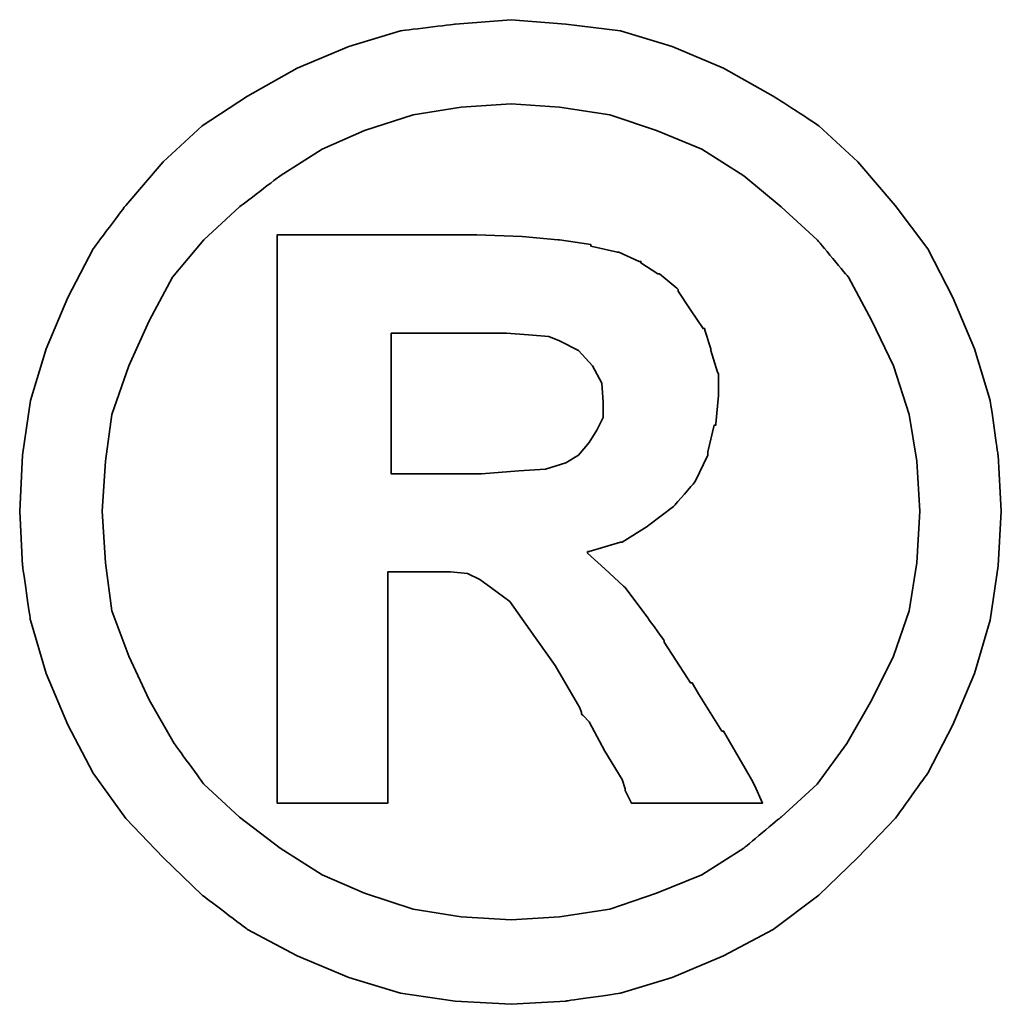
# Model space of a CAD drawing. Header units: millimetres. Extents: x -257 to 3135, y -1556 to 860.
# Tile 311 of 633: x 86.2 to 87.68, y -240.03 to -238.54. Entities that reach past the tile are written whole.
import ezdxf

# ---------------------------------------------------------------- set-up
doc = ezdxf.new("R2010")
doc.units = ezdxf.units.MM
doc.layers.add('DIM', color=4, linetype='CONTINUOUS')
doc.layers.add('layer 1', color=7, linetype='CONTINUOUS')

# ---------------------------------------------------------------- blocks, each defined once
blk = doc.blocks.new('TBI MOTION logo(完整正式版)')
at = {"layer": 'layer 1', "color": 22, "lineweight": 35}
for points, knots in [([(81.20634, 4.98624), (81.20634, 4.98624), (81.18649, 5.32862), (81.18649, 5.32862), (81.18649, 5.32862), (81.18649, 5.32862), (81.13886, 5.66206), (81.13886, 5.66206), (81.13886, 5.66206), (81.13886, 5.66206), (81.04359, 5.97764), (81.04359, 5.97764), (81.04359, 5.97764), (81.04359, 5.97764), (80.91061, 6.29124), (80.91061, 6.29124), (80.91061, 6.29124), (80.91061, 6.29124), (80.75778, 6.58697), (80.75778, 6.58697), (80.75778, 6.58697), (80.75778, 6.58697), (80.5593, 6.85294), (80.5593, 6.85294), (80.5593, 6.85294), (80.5593, 6.85294), (80.33105, 7.1189), (80.33105, 7.1189), (80.33105, 7.1189), (80.33105, 7.1189), (80.09287, 7.33921), (80.09287, 7.33921), (80.09287, 7.33921), (80.09287, 7.33921), (79.815, 7.51982), (79.815, 7.51982), (79.815, 7.51982), (79.815, 7.51982), (79.51133, 7.69051), (79.51133, 7.69051), (79.51133, 7.69051), (79.51133, 7.69051), (79.19773, 7.8235), (79.19773, 7.8235), (79.19773, 7.8235), (79.19773, 7.8235), (78.88215, 7.91877), (78.88215, 7.91877), (78.88215, 7.91877), (78.88215, 7.91877), (78.54871, 7.95846), (78.54871, 7.95846), (78.54871, 7.95846), (78.54871, 7.95846), (78.21526, 7.98625), (78.21526, 7.98625), (78.21526, 7.98625), (78.21526, 7.98625), (77.87388, 7.95846), (77.87388, 7.95846), (77.87388, 7.95846), (77.87388, 7.95846), (77.54044, 7.91877), (77.54044, 7.91877), (77.54044, 7.91877), (77.54044, 7.91877), (77.22485, 7.8235), (77.22485, 7.8235), (77.22485, 7.8235), (77.22485, 7.8235), (76.91027, 7.69051), (76.91027, 7.69051), (76.91027, 7.69051), (76.91027, 7.69051), (76.6056, 7.51982), (76.6056, 7.51982), (76.6056, 7.51982), (76.6056, 7.51982), (76.32972, 7.33921), (76.32972, 7.33921), (76.32972, 7.33921), (76.32972, 7.33921), (76.09154, 7.1189), (76.09154, 7.1189), (76.09154, 7.1189), (76.09154, 7.1189), (75.86329, 6.85294), (75.86329, 6.85294), (75.86329, 6.85294), (75.86329, 6.85294), (75.66382, 6.58697), (75.66382, 6.58697), (75.66382, 6.58697), (75.66382, 6.58697), (75.51099, 6.29124), (75.51099, 6.29124), (75.51099, 6.29124), (75.51099, 6.29124), (75.37702, 5.97764), (75.37702, 5.97764), (75.37702, 5.97764), (75.37702, 5.97764), (75.28175, 5.66206), (75.28175, 5.66206), (75.28175, 5.66206), (75.28175, 5.66206), (75.23411, 5.32862), (75.23411, 5.32862), (75.23411, 5.32862), (75.23411, 5.32862), (75.21625, 4.98624), (75.21625, 4.98624), (75.21625, 4.98624), (75.21625, 4.98624), (75.23411, 4.6528), (75.23411, 4.6528), (75.23411, 4.6528), (75.23411, 4.6528), (75.28175, 4.32035), (75.28175, 4.32035), (75.28175, 4.32035), (75.28175, 4.32035), (75.37702, 3.99583), (75.37702, 3.99583), (75.37702, 3.99583), (75.37702, 3.99583), (75.51099, 3.68224), (75.51099, 3.68224), (75.51099, 3.68224), (75.51099, 3.68224), (75.66382, 3.38749), (75.66382, 3.38749), (75.66382, 3.38749), (75.66382, 3.38749), (75.86329, 3.10963), (75.86329, 3.10963), (75.86329, 3.10963), (75.86329, 3.10963), (76.09154, 2.87145), (76.09154, 2.87145), (76.09154, 2.87145), (76.09154, 2.87145), (76.32972, 2.6432), (76.32972, 2.6432), (76.32972, 2.6432), (76.32972, 2.6432), (76.6056, 2.43381), (76.6056, 2.43381), (76.6056, 2.43381), (76.6056, 2.43381), (76.91027, 2.27205), (76.91027, 2.27205), (76.91027, 2.27205), (76.91027, 2.27205), (77.22485, 2.13906), (77.22485, 2.13906), (77.22485, 2.13906), (77.22485, 2.13906), (77.54044, 2.0438), (77.54044, 2.0438), (77.54044, 2.0438), (77.54044, 2.0438), (77.87388, 1.99616), (77.87388, 1.99616), (77.87388, 1.99616), (77.87388, 1.99616), (78.21526, 1.97631), (78.21526, 1.97631), (78.21526, 1.97631), (78.21526, 1.97631), (78.54871, 1.99616), (78.54871, 1.99616), (78.54871, 1.99616), (78.54871, 1.99616), (78.88215, 2.0438), (78.88215, 2.0438), (78.88215, 2.0438), (78.88215, 2.0438), (79.19773, 2.13906), (79.19773, 2.13906), (79.19773, 2.13906), (79.19773, 2.13906), (79.51133, 2.27205), (79.51133, 2.27205), (79.51133, 2.27205), (79.51133, 2.27205), (79.815, 2.43381), (79.815, 2.43381), (79.815, 2.43381), (79.815, 2.43381), (80.09287, 2.6432), (80.09287, 2.6432), (80.09287, 2.6432), (80.09287, 2.6432), (80.33105, 2.87145), (80.33105, 2.87145), (80.33105, 2.87145), (80.33105, 2.87145), (80.5593, 3.10963), (80.5593, 3.10963), (80.5593, 3.10963), (80.5593, 3.10963), (80.75778, 3.38749), (80.75778, 3.38749), (80.75778, 3.38749), (80.75778, 3.38749), (80.91061, 3.68224), (80.91061, 3.68224), (80.91061, 3.68224), (80.91061, 3.68224), (81.04359, 3.99583), (81.04359, 3.99583), (81.04359, 3.99583), (81.04359, 3.99583), (81.13886, 4.32035), (81.13886, 4.32035), (81.13886, 4.32035), (81.13886, 4.32035), (81.18649, 4.6528), (81.18649, 4.6528), (81.18649, 4.6528), (81.18649, 4.6528), (81.20634, 4.98624), (81.20634, 4.98624)], [0, 0, 0, 0, 0.0178571, 0.0178571, 0.0178571, 0.0178572, 0.0357143, 0.0357143, 0.0357143, 0.0357143, 0.0535714, 0.0535714, 0.0535714, 0.0535714, 0.0714286, 0.0714286, 0.0714286, 0.0714286, 0.0892857, 0.0892857, 0.0892857, 0.0892857, 0.1071429, 0.1071429, 0.1071429, 0.1071429, 0.125, 0.125, 0.125, 0.125, 0.1428571, 0.1428571, 0.1428571, 0.1428572, 0.1607143, 0.1607143, 0.1607143, 0.1607143, 0.1785714, 0.1785714, 0.1785714, 0.1785714, 0.1964286, 0.1964286, 0.1964286, 0.1964286, 0.2142857, 0.2142857, 0.2142857, 0.2142857, 0.2321429, 0.2321429, 0.2321429, 0.2321429, 0.25, 0.25, 0.25, 0.25, 0.2678571, 0.2678571, 0.2678571, 0.2678572, 0.2857143, 0.2857143, 0.2857143, 0.2857143, 0.3035714, 0.3035714, 0.3035714, 0.3035714, 0.3214286, 0.3214286, 0.3214286, 0.3214286, 0.3392857, 0.3392857, 0.3392857, 0.3392857, 0.3571429, 0.3571429, 0.3571429, 0.3571429, 0.375, 0.375, 0.375, 0.375, 0.3928571, 0.3928571, 0.3928571, 0.3928572, 0.4107143, 0.4107143, 0.4107143, 0.4107143, 0.4285714, 0.4285714, 0.4285714, 0.4285714, 0.4464286, 0.4464286, 0.4464286, 0.4464286, 0.4642857, 0.4642857, 0.4642857, 0.4642857, 0.4821429, 0.4821429, 0.4821429, 0.4821429, 0.5, 0.5, 0.5, 0.5, 0.5178571, 0.5178571, 0.5178571, 0.5178572, 0.5357143, 0.5357143, 0.5357143, 0.5357143, 0.5535714, 0.5535714, 0.5535714, 0.5535714, 0.5714286, 0.5714286, 0.5714286, 0.5714286, 0.5892857, 0.5892857, 0.5892857, 0.5892857, 0.6071429, 0.6071429, 0.6071429, 0.6071429, 0.625, 0.625, 0.625, 0.625, 0.6428571, 0.6428571, 0.6428571, 0.6428572, 0.6607143, 0.6607143, 0.6607143, 0.6607143, 0.6785714, 0.6785714, 0.6785714, 0.6785714, 0.6964286, 0.6964286, 0.6964286, 0.6964286, 0.7142857, 0.7142857, 0.7142857, 0.7142857, 0.7321429, 0.7321429, 0.7321429, 0.7321429, 0.75, 0.75, 0.75, 0.75, 0.7678571, 0.7678571, 0.7678571, 0.7678572, 0.7857143, 0.7857143, 0.7857143, 0.7857143, 0.8035714, 0.8035714, 0.8035714, 0.8035714, 0.8214286, 0.8214286, 0.8214286, 0.8214286, 0.8392857, 0.8392857, 0.8392857, 0.8392857, 0.8571429, 0.8571429, 0.8571429, 0.8571429, 0.875, 0.875, 0.875, 0.875, 0.8928571, 0.8928571, 0.8928571, 0.8928572, 0.9107143, 0.9107143, 0.9107143, 0.9107143, 0.9285714, 0.9285714, 0.9285714, 0.9285714, 0.9464286, 0.9464286, 0.9464286, 0.9464286, 0.9642857, 0.9642857, 0.9642857, 0.9642857, 0.9821429, 0.9821429, 0.9821429, 0.9821429, 1, 1, 1, 1]), ([(80.71014, 4.98624), (80.71014, 4.98624), (80.69129, 5.29091), (80.69129, 5.29091), (80.69129, 5.29091), (80.69129, 5.29091), (80.64464, 5.57672), (80.64464, 5.57672), (80.64464, 5.57672), (80.64464, 5.57672), (80.54937, 5.87245), (80.54937, 5.87245), (80.54937, 5.87245), (80.54937, 5.87245), (80.41639, 6.14833), (80.41639, 6.14833), (80.41639, 6.14833), (80.41639, 6.14833), (80.27349, 6.41429), (80.27349, 6.41429), (80.27349, 6.41429), (80.27349, 6.41429), (80.08295, 6.64255), (80.08295, 6.64255), (80.08295, 6.64255), (80.08295, 6.64255), (79.86264, 6.84301), (79.86264, 6.84301), (79.86264, 6.84301), (79.86264, 6.84301), (79.63439, 7.03355), (79.63439, 7.03355), (79.63439, 7.03355), (79.63439, 7.03355), (79.37835, 7.1963), (79.37835, 7.1963), (79.37835, 7.1963), (79.37835, 7.1963), (79.10246, 7.30944), (79.10246, 7.30944), (79.10246, 7.30944), (79.10246, 7.30944), (78.81665, 7.40471), (78.81665, 7.40471), (78.81665, 7.40471), (78.81665, 7.40471), (78.511, 7.45234), (78.511, 7.45234), (78.511, 7.45234), (78.511, 7.45234), (78.21526, 7.47219), (78.21526, 7.47219), (78.21526, 7.47219), (78.21526, 7.47219), (77.9106, 7.45234), (77.9106, 7.45234), (77.9106, 7.45234), (77.9106, 7.45234), (77.61685, 7.40471), (77.61685, 7.40471), (77.61685, 7.40471), (77.61685, 7.40471), (77.32012, 7.30944), (77.32012, 7.30944), (77.32012, 7.30944), (77.32012, 7.30944), (77.06309, 7.1963), (77.06309, 7.1963), (77.06309, 7.1963), (77.06309, 7.1963), (76.80606, 7.03355), (76.80606, 7.03355), (76.80606, 7.03355), (76.80606, 7.03355), (76.55797, 6.84301), (76.55797, 6.84301), (76.55797, 6.84301), (76.55797, 6.84301), (76.34063, 6.64255), (76.34063, 6.64255), (76.34063, 6.64255), (76.34063, 6.64255), (76.1491, 6.41429), (76.1491, 6.41429), (76.1491, 6.41429), (76.1491, 6.41429), (76.0062, 6.14833), (76.0062, 6.14833), (76.0062, 6.14833), (76.0062, 6.14833), (75.88314, 5.87245), (75.88314, 5.87245), (75.88314, 5.87245), (75.88314, 5.87245), (75.77794, 5.57672), (75.77794, 5.57672), (75.77794, 5.57672), (75.77794, 5.57672), (75.73924, 5.29091), (75.73924, 5.29091), (75.73924, 5.29091), (75.73924, 5.29091), (75.72039, 4.98624), (75.72039, 4.98624), (75.72039, 4.98624), (75.72039, 4.98624), (75.73924, 4.67165), (75.73924, 4.67165), (75.73924, 4.67165), (75.73924, 4.67165), (75.77794, 4.37791), (75.77794, 4.37791), (75.77794, 4.37791), (75.77794, 4.37791), (75.88314, 4.10102), (75.88314, 4.10102), (75.88314, 4.10102), (75.88314, 4.10102), (76.0062, 3.83407), (76.0062, 3.83407), (76.0062, 3.83407), (76.0062, 3.83407), (76.15902, 3.56811), (76.15902, 3.56811), (76.15902, 3.56811), (76.15902, 3.56811), (76.34063, 3.32001), (76.34063, 3.32001), (76.34063, 3.32001), (76.34063, 3.32001), (76.55797, 3.11955), (76.55797, 3.11955), (76.55797, 3.11955), (76.55797, 3.11955), (76.80606, 2.92901), (76.80606, 2.92901), (76.80606, 2.92901), (76.80606, 2.92901), (77.06309, 2.76725), (77.06309, 2.76725), (77.06309, 2.76725), (77.06309, 2.76725), (77.32012, 2.65412), (77.32012, 2.65412), (77.32012, 2.65412), (77.32012, 2.65412), (77.61685, 2.55786), (77.61685, 2.55786), (77.61685, 2.55786), (77.61685, 2.55786), (77.9106, 2.51022), (77.9106, 2.51022), (77.9106, 2.51022), (77.9106, 2.51022), (78.21526, 2.49137), (78.21526, 2.49137), (78.21526, 2.49137), (78.21526, 2.49137), (78.511, 2.51022), (78.511, 2.51022), (78.511, 2.51022), (78.511, 2.51022), (78.81665, 2.55786), (78.81665, 2.55786), (78.81665, 2.55786), (78.81665, 2.55786), (79.10246, 2.65412), (79.10246, 2.65412), (79.10246, 2.65412), (79.10246, 2.65412), (79.37835, 2.76725), (79.37835, 2.76725), (79.37835, 2.76725), (79.37835, 2.76725), (79.63439, 2.92901), (79.63439, 2.92901), (79.63439, 2.92901), (79.63439, 2.92901), (79.86264, 3.11955), (79.86264, 3.11955), (79.86264, 3.11955), (79.86264, 3.11955), (80.08295, 3.32001), (80.08295, 3.32001), (80.08295, 3.32001), (80.08295, 3.32001), (80.26356, 3.56811), (80.26356, 3.56811), (80.26356, 3.56811), (80.26356, 3.56811), (80.41639, 3.83407), (80.41639, 3.83407), (80.41639, 3.83407), (80.41639, 3.83407), (80.54937, 4.10102), (80.54937, 4.10102), (80.54937, 4.10102), (80.54937, 4.10102), (80.64464, 4.37791), (80.64464, 4.37791), (80.64464, 4.37791), (80.64464, 4.37791), (80.69129, 4.67165), (80.69129, 4.67165), (80.69129, 4.67165), (80.69129, 4.67165), (80.71014, 4.98624), (80.71014, 4.98624)], [0, 0, 0, 0, 0.0192308, 0.0192308, 0.0192308, 0.0192308, 0.0384615, 0.0384615, 0.0384615, 0.0384615, 0.0576923, 0.0576923, 0.0576923, 0.0576923, 0.0769231, 0.0769231, 0.0769231, 0.0769231, 0.0961538, 0.0961538, 0.0961538, 0.0961539, 0.1153846, 0.1153846, 0.1153846, 0.1153846, 0.1346154, 0.1346154, 0.1346154, 0.1346154, 0.1538462, 0.1538462, 0.1538462, 0.1538462, 0.1730769, 0.1730769, 0.1730769, 0.1730769, 0.1923077, 0.1923077, 0.1923077, 0.1923077, 0.2115385, 0.2115385, 0.2115385, 0.2115385, 0.2307692, 0.2307692, 0.2307692, 0.2307692, 0.25, 0.25, 0.25, 0.25, 0.2692308, 0.2692308, 0.2692308, 0.2692308, 0.2884615, 0.2884615, 0.2884615, 0.2884615, 0.3076923, 0.3076923, 0.3076923, 0.3076923, 0.3269231, 0.3269231, 0.3269231, 0.3269231, 0.3461538, 0.3461538, 0.3461538, 0.3461539, 0.3653846, 0.3653846, 0.3653846, 0.3653846, 0.3846154, 0.3846154, 0.3846154, 0.3846154, 0.4038462, 0.4038462, 0.4038462, 0.4038462, 0.4230769, 0.4230769, 0.4230769, 0.4230769, 0.4423077, 0.4423077, 0.4423077, 0.4423077, 0.4615385, 0.4615385, 0.4615385, 0.4615385, 0.4807692, 0.4807692, 0.4807692, 0.4807692, 0.5, 0.5, 0.5, 0.5, 0.5192308, 0.5192308, 0.5192308, 0.5192308, 0.5384615, 0.5384615, 0.5384615, 0.5384615, 0.5576923, 0.5576923, 0.5576923, 0.5576923, 0.5769231, 0.5769231, 0.5769231, 0.5769231, 0.5961538, 0.5961538, 0.5961538, 0.5961539, 0.6153846, 0.6153846, 0.6153846, 0.6153846, 0.6346154, 0.6346154, 0.6346154, 0.6346154, 0.6538462, 0.6538462, 0.6538462, 0.6538462, 0.6730769, 0.6730769, 0.6730769, 0.6730769, 0.6923077, 0.6923077, 0.6923077, 0.6923077, 0.7115385, 0.7115385, 0.7115385, 0.7115385, 0.7307692, 0.7307692, 0.7307692, 0.7307692, 0.75, 0.75, 0.75, 0.75, 0.7692308, 0.7692308, 0.7692308, 0.7692308, 0.7884615, 0.7884615, 0.7884615, 0.7884615, 0.8076923, 0.8076923, 0.8076923, 0.8076923, 0.8269231, 0.8269231, 0.8269231, 0.8269231, 0.8461538, 0.8461538, 0.8461538, 0.8461539, 0.8653846, 0.8653846, 0.8653846, 0.8653846, 0.8846154, 0.8846154, 0.8846154, 0.8846154, 0.9038462, 0.9038462, 0.9038462, 0.9038462, 0.9230769, 0.9230769, 0.9230769, 0.9230769, 0.9423077, 0.9423077, 0.9423077, 0.9423077, 0.9615385, 0.9615385, 0.9615385, 0.9615385, 0.9807692, 0.9807692, 0.9807692, 0.9807692, 1, 1, 1, 1]), ([(76.78721, 3.2823), (76.78721, 3.2823), (76.78721, 3.32001), (76.78721, 3.32001), (76.78721, 3.32001), (76.78721, 3.32001), (76.78721, 3.42422), (76.78721, 3.42422), (76.78721, 3.42422), (76.78721, 3.42422), (76.78721, 3.59689), (76.78721, 3.59689), (76.78721, 3.59689), (76.78721, 3.59689), (76.78721, 3.80529), (76.78721, 3.80529), (76.78721, 3.80529), (76.78721, 3.80529), (76.78721, 4.0524), (76.78721, 4.0524), (76.78721, 4.0524), (76.78721, 4.0524), (76.78721, 4.32035), (76.78721, 4.32035), (76.78721, 4.32035), (76.78721, 4.32035), (76.78721, 4.92868), (76.78721, 4.92868), (76.78721, 4.92868), (76.78721, 4.92868), (76.78721, 5.53801), (76.78721, 5.53801), (76.78721, 5.53801), (76.78721, 5.53801), (76.78721, 5.82482), (76.78721, 5.82482), (76.78721, 5.82482), (76.78721, 5.82482), (76.78721, 6.07291), (76.78721, 6.07291), (76.78721, 6.07291), (76.78721, 6.07291), (76.78721, 6.30017), (76.78721, 6.30017), (76.78721, 6.30017), (76.78721, 6.30017), (76.78721, 6.45399), (76.78721, 6.45399), (76.78721, 6.45399), (76.78721, 6.45399), (76.78721, 6.5572), (76.78721, 6.5572), (76.78721, 6.5572), (76.78721, 6.5572), (76.78721, 6.59689), (76.78721, 6.59689), (76.78721, 6.59689), (76.78721, 6.59689), (76.78721, 6.67232), (76.78721, 6.67232), (76.78721, 6.67232), (76.78721, 6.67232), (76.8537, 6.67232), (76.8537, 6.67232), (76.8537, 6.67232), (76.8537, 6.67232), (76.87355, 6.67232), (76.87355, 6.67232), (76.87355, 6.67232), (76.87355, 6.67232), (76.91027, 6.67232), (76.91027, 6.67232), (76.91027, 6.67232), (76.91027, 6.67232), (77.04424, 6.67232), (77.04424, 6.67232), (77.04424, 6.67232), (77.04424, 6.67232), (77.22485, 6.67232), (77.22485, 6.67232), (77.22485, 6.67232), (77.22485, 6.67232), (77.43524, 6.67232), (77.43524, 6.67232), (77.43524, 6.67232), (77.43524, 6.67232), (77.65357, 6.67232), (77.65357, 6.67232), (77.65357, 6.67232), (77.65357, 6.67232), (77.82625, 6.67232), (77.82625, 6.67232), (77.82625, 6.67232), (77.82625, 6.67232), (77.94037, 6.67232), (77.94037, 6.67232), (77.94037, 6.67232), (77.94037, 6.67232), (77.97709, 6.67232), (77.97709, 6.67232), (77.97709, 6.67232), (77.97709, 6.67232), (77.99694, 6.67232), (77.99694, 6.67232), (77.99694, 6.67232), (77.99694, 6.67232), (78.00686, 6.67232), (78.00686, 6.67232), (78.00686, 6.67232), (78.00686, 6.67232), (78.28275, 6.6624), (78.28275, 6.6624), (78.28275, 6.6624), (78.28275, 6.6624), (78.50107, 6.64255), (78.50107, 6.64255), (78.50107, 6.64255), (78.50107, 6.64255), (78.511, 6.64255), (78.511, 6.64255), (78.511, 6.64255), (78.511, 6.64255), (78.70154, 6.61476), (78.70154, 6.61476), (78.70154, 6.61476), (78.70154, 6.61476), (78.70154, 6.60483), (78.70154, 6.60483), (78.70154, 6.60483), (78.70154, 6.60483), (78.86429, 6.56713), (78.86429, 6.56713), (78.86429, 6.56713), (78.86429, 6.56713), (78.87223, 6.56713), (78.87223, 6.56713), (78.87223, 6.56713), (78.87223, 6.56713), (78.99727, 6.51056), (78.99727, 6.51056), (78.99727, 6.51056), (78.99727, 6.51056), (79.00719, 6.51056), (79.00719, 6.51056), (79.00719, 6.51056), (79.00719, 6.51056), (79.00719, 6.50162), (79.00719, 6.50162), (79.00719, 6.50162), (79.00719, 6.50162), (79.1104, 6.43415), (79.1104, 6.43415), (79.1104, 6.43415), (79.1104, 6.43415), (79.12132, 6.43415), (79.12132, 6.43415), (79.12132, 6.43415), (79.12132, 6.43415), (79.22552, 6.34781), (79.22552, 6.34781), (79.22552, 6.34781), (79.22552, 6.34781), (79.23544, 6.33888), (79.23544, 6.33888), (79.23544, 6.33888), (79.23544, 6.33888), (79.23544, 6.32895), (79.23544, 6.32895), (79.23544, 6.32895), (79.23544, 6.32895), (79.31087, 6.21483), (79.31087, 6.21483), (79.31087, 6.21483), (79.31087, 6.21483), (79.38629, 6.1007), (79.38629, 6.1007), (79.38629, 6.1007), (79.38629, 6.1007), (79.3972, 6.1007), (79.3972, 6.1007), (79.3972, 6.1007), (79.3972, 6.1007), (79.3972, 6.09078), (79.3972, 6.09078), (79.3972, 6.09078), (79.3972, 6.09078), (79.43392, 5.97764), (79.43392, 5.97764), (79.43392, 5.97764), (79.43392, 5.97764), (79.43392, 5.96772), (79.43392, 5.96772), (79.43392, 5.96772), (79.43392, 5.96772), (79.47362, 5.83474), (79.47362, 5.83474), (79.47362, 5.83474), (79.47362, 5.83474), (79.48156, 5.82482), (79.48156, 5.82482), (79.48156, 5.82482), (79.48156, 5.82482), (79.48156, 5.69977), (79.48156, 5.69977), (79.48156, 5.69977), (79.48156, 5.69977), (79.48156, 5.69183), (79.48156, 5.69183), (79.48156, 5.69183), (79.48156, 5.69183), (79.4637, 5.51915), (79.4637, 5.51915), (79.4637, 5.51915), (79.4637, 5.51915), (79.4637, 5.51122), (79.4637, 5.51122), (79.4637, 5.51122), (79.4637, 5.51122), (79.45377, 5.51122), (79.45377, 5.51122), (79.45377, 5.51122), (79.45377, 5.51122), (79.41507, 5.34847), (79.41507, 5.34847), (79.41507, 5.34847), (79.41507, 5.34847), (79.41507, 5.33854), (79.41507, 5.33854), (79.41507, 5.33854), (79.41507, 5.33854), (79.41507, 5.32862), (79.41507, 5.32862), (79.41507, 5.32862), (79.41507, 5.32862), (79.33865, 5.16785), (79.33865, 5.16785), (79.33865, 5.16785), (79.33865, 5.16785), (79.33071, 5.15693), (79.33071, 5.15693), (79.33071, 5.15693), (79.33071, 5.15693), (79.2156, 5.02495), (79.2156, 5.02495), (79.2156, 5.02495), (79.2156, 5.02495), (79.20567, 5.01502), (79.20567, 5.01502), (79.20567, 5.01502), (79.20567, 5.01502), (79.05483, 4.89991), (79.05483, 4.89991), (79.05483, 4.89991), (79.05483, 4.89991), (79.04491, 4.89197), (79.04491, 4.89197), (79.04491, 4.89197), (79.04491, 4.89197), (78.89208, 4.7967), (78.89208, 4.7967), (78.89208, 4.7967), (78.89208, 4.7967), (78.88215, 4.7967), (78.88215, 4.7967), (78.88215, 4.7967), (78.88215, 4.7967), (78.69161, 4.73913), (78.69161, 4.73913), (78.69161, 4.73913), (78.69161, 4.73913), (78.68169, 4.73913), (78.68169, 4.73913), (78.68169, 4.73913), (78.68169, 4.73913), (78.68169, 4.72921), (78.68169, 4.72921), (78.68169, 4.72921), (78.68169, 4.72921), (78.78688, 4.63394), (78.78688, 4.63394), (78.78688, 4.63394), (78.78688, 4.63394), (78.902, 4.52875), (78.902, 4.52875), (78.902, 4.52875), (78.902, 4.52875), (78.91093, 4.52081), (78.91093, 4.52081), (78.91093, 4.52081), (78.91093, 4.52081), (79.02506, 4.36798), (79.02506, 4.36798), (79.02506, 4.36798), (79.02506, 4.36798), (79.1501, 4.1953), (79.1501, 4.1953), (79.1501, 4.1953), (79.1501, 4.1953), (79.1501, 4.18736), (79.1501, 4.18736), (79.1501, 4.18736), (79.1501, 4.18736), (79.29201, 3.96705), (79.29201, 3.96705), (79.29201, 3.96705), (79.29201, 3.96705), (79.31087, 3.93828), (79.31087, 3.93828), (79.31087, 3.93828), (79.31087, 3.93828), (79.32079, 3.93828), (79.32079, 3.93828), (79.32079, 3.93828), (79.32079, 3.93828), (79.3585, 3.87178), (79.3585, 3.87178), (79.3585, 3.87178), (79.3585, 3.87178), (79.50141, 3.64353), (79.50141, 3.64353), (79.50141, 3.64353), (79.50141, 3.64353), (79.51133, 3.64353), (79.51133, 3.64353), (79.51133, 3.64353), (79.51133, 3.64353), (79.64431, 3.41528), (79.64431, 3.41528), (79.64431, 3.41528), (79.64431, 3.41528), (79.68202, 3.3478), (79.68202, 3.3478), (79.68202, 3.3478), (79.68202, 3.3478), (79.70187, 3.31009), (79.70187, 3.31009), (79.70187, 3.31009), (79.70187, 3.31009), (79.7495, 3.2049), (79.7495, 3.2049), (79.7495, 3.2049), (79.7495, 3.2049), (79.64431, 3.2049), (79.64431, 3.2049), (79.64431, 3.2049), (79.64431, 3.2049), (79.62546, 3.2049), (79.62546, 3.2049), (79.62546, 3.2049), (79.62546, 3.2049), (79.53912, 3.2049), (79.53912, 3.2049), (79.53912, 3.2049), (79.53912, 3.2049), (79.31087, 3.2049), (79.31087, 3.2049), (79.31087, 3.2049), (79.31087, 3.2049), (79.08262, 3.2049), (79.08262, 3.2049), (79.08262, 3.2049), (79.08262, 3.2049), (79.00719, 3.2049), (79.00719, 3.2049), (79.00719, 3.2049), (79.00719, 3.2049), (78.98735, 3.2049), (78.98735, 3.2049), (78.98735, 3.2049), (78.98735, 3.2049), (78.94964, 3.2049), (78.94964, 3.2049), (78.94964, 3.2049), (78.94964, 3.2049), (78.92979, 3.24459), (78.92979, 3.24459), (78.92979, 3.24459), (78.92979, 3.24459), (78.91093, 3.2823), (78.91093, 3.2823), (78.91093, 3.2823), (78.91093, 3.2823), (78.91093, 3.29223), (78.91093, 3.29223), (78.91093, 3.29223), (78.91093, 3.29223), (78.89208, 3.3478), (78.89208, 3.3478), (78.89208, 3.3478), (78.89208, 3.3478), (78.78688, 3.52048), (78.78688, 3.52048), (78.78688, 3.52048), (78.78688, 3.52048), (78.69161, 3.7001), (78.69161, 3.7001), (78.69161, 3.7001), (78.69161, 3.7001), (78.6539, 3.7388), (78.6539, 3.7388), (78.6539, 3.7388), (78.6539, 3.7388), (78.64398, 3.74873), (78.64398, 3.74873), (78.64398, 3.74873), (78.64398, 3.74873), (78.64398, 3.75766), (78.64398, 3.75766), (78.64398, 3.75766), (78.64398, 3.75766), (78.63405, 3.78644), (78.63405, 3.78644), (78.63405, 3.78644), (78.63405, 3.78644), (78.48321, 4.04347), (78.48321, 4.04347), (78.48321, 4.04347), (78.48321, 4.04347), (78.33038, 4.2618), (78.33038, 4.2618), (78.33038, 4.2618), (78.33038, 4.2618), (78.20732, 4.43447), (78.20732, 4.43447), (78.20732, 4.43447), (78.20732, 4.43447), (78.09221, 4.52081), (78.09221, 4.52081), (78.09221, 4.52081), (78.09221, 4.52081), (78.02472, 4.56845), (78.02472, 4.56845), (78.02472, 4.56845), (78.02472, 4.56845), (77.9493, 4.60616), (77.9493, 4.60616), (77.9493, 4.60616), (77.9493, 4.60616), (77.8451, 4.61608), (77.8451, 4.61608), (77.8451, 4.61608), (77.8451, 4.61608), (77.71113, 4.61608), (77.71113, 4.61608), (77.71113, 4.61608), (77.71113, 4.61608), (77.69128, 4.61608), (77.69128, 4.61608), (77.69128, 4.61608), (77.69128, 4.61608), (77.67342, 4.61608), (77.67342, 4.61608), (77.67342, 4.61608), (77.67342, 4.61608), (77.5583, 4.61608), (77.5583, 4.61608), (77.5583, 4.61608), (77.5583, 4.61608), (77.46303, 4.61608), (77.46303, 4.61608), (77.46303, 4.61608), (77.46303, 4.61608), (77.46303, 4.54761), (77.46303, 4.54761), (77.46303, 4.54761), (77.46303, 4.54761), (77.46303, 4.47318), (77.46303, 4.47318), (77.46303, 4.47318), (77.46303, 4.47318), (77.46303, 4.24294), (77.46303, 4.24294), (77.46303, 4.24294), (77.46303, 4.24294), (77.46303, 3.99583), (77.46303, 3.99583), (77.46303, 3.99583), (77.46303, 3.99583), (77.46303, 3.72888), (77.46303, 3.72888), (77.46303, 3.72888), (77.46303, 3.72888), (77.46303, 3.51055), (77.46303, 3.51055), (77.46303, 3.51055), (77.46303, 3.51055), (77.46303, 3.42422), (77.46303, 3.42422), (77.46303, 3.42422), (77.46303, 3.42422), (77.46303, 3.35773), (77.46303, 3.35773), (77.46303, 3.35773), (77.46303, 3.35773), (77.46303, 3.30017), (77.46303, 3.30017), (77.46303, 3.30017), (77.46303, 3.30017), (77.46303, 3.2823), (77.46303, 3.2823), (77.46303, 3.2823), (77.46303, 3.2823), (77.46303, 3.2049), (77.46303, 3.2049), (77.46303, 3.2049), (77.46303, 3.2049), (77.39753, 3.2049), (77.39753, 3.2049), (77.39753, 3.2049), (77.39753, 3.2049), (77.37768, 3.2049), (77.37768, 3.2049), (77.37768, 3.2049), (77.37768, 3.2049), (77.32012, 3.2049), (77.32012, 3.2049), (77.32012, 3.2049), (77.32012, 3.2049), (77.12165, 3.2049), (77.12165, 3.2049), (77.12165, 3.2049), (77.12165, 3.2049), (76.94897, 3.2049), (76.94897, 3.2049), (76.94897, 3.2049), (76.94897, 3.2049), (76.8924, 3.2049), (76.8924, 3.2049), (76.8924, 3.2049), (76.8924, 3.2049), (76.8537, 3.2049), (76.8537, 3.2049), (76.8537, 3.2049), (76.8537, 3.2049), (76.78721, 3.2049), (76.78721, 3.2049), (76.78721, 3.2049), (76.78721, 3.2049), (76.78721, 3.2823), (76.78721, 3.2823)], [0, 0, 0, 0, 0.0074074, 0.0074074, 0.0074074, 0.0074074, 0.0148148, 0.0148148, 0.0148148, 0.0148148, 0.0222222, 0.0222222, 0.0222222, 0.0222222, 0.0296296, 0.0296296, 0.0296296, 0.0296296, 0.037037, 0.037037, 0.037037, 0.037037, 0.0444444, 0.0444444, 0.0444444, 0.0444445, 0.0518519, 0.0518519, 0.0518519, 0.0518519, 0.0592593, 0.0592593, 0.0592593, 0.0592593, 0.0666667, 0.0666667, 0.0666667, 0.0666667, 0.0740741, 0.0740741, 0.0740741, 0.0740741, 0.0814815, 0.0814815, 0.0814815, 0.0814815, 0.0888889, 0.0888889, 0.0888889, 0.0888889, 0.0962963, 0.0962963, 0.0962963, 0.0962963, 0.1037037, 0.1037037, 0.1037037, 0.1037037, 0.1111111, 0.1111111, 0.1111111, 0.1111111, 0.1185185, 0.1185185, 0.1185185, 0.1185185, 0.1259259, 0.1259259, 0.1259259, 0.1259259, 0.1333333, 0.1333333, 0.1333333, 0.1333333, 0.1407407, 0.1407407, 0.1407407, 0.1407408, 0.1481481, 0.1481481, 0.1481481, 0.1481482, 0.1555556, 0.1555556, 0.1555556, 0.1555556, 0.162963, 0.162963, 0.162963, 0.162963, 0.1703704, 0.1703704, 0.1703704, 0.1703704, 0.1777778, 0.1777778, 0.1777778, 0.1777778, 0.1851852, 0.1851852, 0.1851852, 0.1851852, 0.1925926, 0.1925926, 0.1925926, 0.1925926, 0.2, 0.2, 0.2, 0.2, 0.2074074, 0.2074074, 0.2074074, 0.2074074, 0.2148148, 0.2148148, 0.2148148, 0.2148148, 0.2222222, 0.2222222, 0.2222222, 0.2222222, 0.2296296, 0.2296296, 0.2296296, 0.2296296, 0.237037, 0.237037, 0.237037, 0.237037, 0.2444444, 0.2444444, 0.2444444, 0.2444445, 0.2518519, 0.2518519, 0.2518519, 0.2518519, 0.2592593, 0.2592593, 0.2592593, 0.2592593, 0.2666667, 0.2666667, 0.2666667, 0.2666667, 0.2740741, 0.2740741, 0.2740741, 0.2740741, 0.2814815, 0.2814815, 0.2814815, 0.2814815, 0.2888889, 0.2888889, 0.2888889, 0.2888889, 0.2962963, 0.2962963, 0.2962963, 0.2962963, 0.3037037, 0.3037037, 0.3037037, 0.3037037, 0.3111111, 0.3111111, 0.3111111, 0.3111111, 0.3185185, 0.3185185, 0.3185185, 0.3185185, 0.3259259, 0.3259259, 0.3259259, 0.3259259, 0.3333333, 0.3333333, 0.3333333, 0.3333333, 0.3407407, 0.3407407, 0.3407407, 0.3407408, 0.3481481, 0.3481481, 0.3481481, 0.3481482, 0.3555556, 0.3555556, 0.3555556, 0.3555556, 0.362963, 0.362963, 0.362963, 0.362963, 0.3703704, 0.3703704, 0.3703704, 0.3703704, 0.3777778, 0.3777778, 0.3777778, 0.3777778, 0.3851852, 0.3851852, 0.3851852, 0.3851852, 0.3925926, 0.3925926, 0.3925926, 0.3925926, 0.4, 0.4, 0.4, 0.4, 0.4074074, 0.4074074, 0.4074074, 0.4074074, 0.4148148, 0.4148148, 0.4148148, 0.4148148, 0.4222222, 0.4222222, 0.4222222, 0.4222222, 0.4296296, 0.4296296, 0.4296296, 0.4296296, 0.437037, 0.437037, 0.437037, 0.437037, 0.4444444, 0.4444444, 0.4444444, 0.4444445, 0.4518519, 0.4518519, 0.4518519, 0.4518519, 0.4592593, 0.4592593, 0.4592593, 0.4592593, 0.4666667, 0.4666667, 0.4666667, 0.4666667, 0.4740741, 0.4740741, 0.4740741, 0.4740741, 0.4814815, 0.4814815, 0.4814815, 0.4814815, 0.4888889, 0.4888889, 0.4888889, 0.4888889, 0.4962963, 0.4962963, 0.4962963, 0.4962963, 0.5037037, 0.5037037, 0.5037037, 0.5037037, 0.5111111, 0.5111111, 0.5111111, 0.5111111, 0.5185185, 0.5185185, 0.5185185, 0.5185185, 0.5259259, 0.5259259, 0.5259259, 0.5259259, 0.5333333, 0.5333333, 0.5333333, 0.5333333, 0.5407407, 0.5407407, 0.5407407, 0.5407408, 0.5481481, 0.5481481, 0.5481481, 0.5481482, 0.5555556, 0.5555556, 0.5555556, 0.5555556, 0.562963, 0.562963, 0.562963, 0.562963, 0.5703704, 0.5703704, 0.5703704, 0.5703704, 0.5777778, 0.5777778, 0.5777778, 0.5777778, 0.5851852, 0.5851852, 0.5851852, 0.5851852, 0.5925926, 0.5925926, 0.5925926, 0.5925926, 0.6, 0.6, 0.6, 0.6, 0.6074074, 0.6074074, 0.6074074, 0.6074074, 0.6148148, 0.6148148, 0.6148148, 0.6148148, 0.6222222, 0.6222222, 0.6222222, 0.6222222, 0.6296296, 0.6296296, 0.6296296, 0.6296296, 0.637037, 0.637037, 0.637037, 0.637037, 0.6444444, 0.6444444, 0.6444444, 0.6444445, 0.6518519, 0.6518519, 0.6518519, 0.6518519, 0.6592593, 0.6592593, 0.6592593, 0.6592593, 0.6666667, 0.6666667, 0.6666667, 0.6666667, 0.6740741, 0.6740741, 0.6740741, 0.6740741, 0.6814815, 0.6814815, 0.6814815, 0.6814815, 0.6888889, 0.6888889, 0.6888889, 0.6888889, 0.6962963, 0.6962963, 0.6962963, 0.6962963, 0.7037037, 0.7037037, 0.7037037, 0.7037037, 0.7111111, 0.7111111, 0.7111111, 0.7111111, 0.7185185, 0.7185185, 0.7185185, 0.7185185, 0.7259259, 0.7259259, 0.7259259, 0.7259259, 0.7333333, 0.7333333, 0.7333333, 0.7333333, 0.7407407, 0.7407407, 0.7407407, 0.7407408, 0.7481481, 0.7481481, 0.7481481, 0.7481482, 0.7555556, 0.7555556, 0.7555556, 0.7555556, 0.762963, 0.762963, 0.762963, 0.762963, 0.7703704, 0.7703704, 0.7703704, 0.7703704, 0.7777778, 0.7777778, 0.7777778, 0.7777778, 0.7851852, 0.7851852, 0.7851852, 0.7851852, 0.7925926, 0.7925926, 0.7925926, 0.7925926, 0.8, 0.8, 0.8, 0.8, 0.8074074, 0.8074074, 0.8074074, 0.8074074, 0.8148148, 0.8148148, 0.8148148, 0.8148148, 0.8222222, 0.8222222, 0.8222222, 0.8222222, 0.8296296, 0.8296296, 0.8296296, 0.8296296, 0.837037, 0.837037, 0.837037, 0.837037, 0.8444444, 0.8444444, 0.8444444, 0.8444445, 0.8518519, 0.8518519, 0.8518519, 0.8518519, 0.8592593, 0.8592593, 0.8592593, 0.8592593, 0.8666667, 0.8666667, 0.8666667, 0.8666667, 0.8740741, 0.8740741, 0.8740741, 0.8740741, 0.8814815, 0.8814815, 0.8814815, 0.8814815, 0.8888889, 0.8888889, 0.8888889, 0.8888889, 0.8962963, 0.8962963, 0.8962963, 0.8962963, 0.9037037, 0.9037037, 0.9037037, 0.9037037, 0.9111111, 0.9111111, 0.9111111, 0.9111111, 0.9185185, 0.9185185, 0.9185185, 0.9185185, 0.9259259, 0.9259259, 0.9259259, 0.9259259, 0.9333333, 0.9333333, 0.9333333, 0.9333333, 0.9407407, 0.9407407, 0.9407407, 0.9407408, 0.9481481, 0.9481481, 0.9481481, 0.9481482, 0.9555556, 0.9555556, 0.9555556, 0.9555556, 0.962963, 0.962963, 0.962963, 0.962963, 0.9703704, 0.9703704, 0.9703704, 0.9703704, 0.9777778, 0.9777778, 0.9777778, 0.9777778, 0.9851852, 0.9851852, 0.9851852, 0.9851852, 0.9925926, 0.9925926, 0.9925926, 0.9925926, 1, 1, 1, 1]), ([(77.48288, 6.07291), (77.48288, 6.07291), (77.48288, 5.99551), (77.48288, 5.99551), (77.48288, 5.99551), (77.48288, 5.99551), (77.48288, 5.82482), (77.48288, 5.82482), (77.48288, 5.82482), (77.48288, 5.82482), (77.48288, 5.63328), (77.48288, 5.63328), (77.48288, 5.63328), (77.48288, 5.63328), (77.48288, 5.46358), (77.48288, 5.46358), (77.48288, 5.46358), (77.48288, 5.46358), (77.48288, 5.29091), (77.48288, 5.29091), (77.48288, 5.29091), (77.48288, 5.29091), (77.48288, 5.21449), (77.48288, 5.21449), (77.48288, 5.21449), (77.48288, 5.21449), (77.50074, 5.21449), (77.50074, 5.21449), (77.50074, 5.21449), (77.50074, 5.21449), (77.71113, 5.21449), (77.71113, 5.21449), (77.71113, 5.21449), (77.71113, 5.21449), (77.94037, 5.21449), (77.94037, 5.21449), (77.94037, 5.21449), (77.94037, 5.21449), (78.01579, 5.21449), (78.01579, 5.21449), (78.01579, 5.21449), (78.01579, 5.21449), (78.03465, 5.21449), (78.03465, 5.21449), (78.03465, 5.21449), (78.03465, 5.21449), (78.2629, 5.23335), (78.2629, 5.23335), (78.2629, 5.23335), (78.2629, 5.23335), (78.42565, 5.24327), (78.42565, 5.24327), (78.42565, 5.24327), (78.42565, 5.24327), (78.54871, 5.28098), (78.54871, 5.28098), (78.54871, 5.28098), (78.54871, 5.28098), (78.62611, 5.32862), (78.62611, 5.32862), (78.62611, 5.32862), (78.62611, 5.32862), (78.69161, 5.40503), (78.69161, 5.40503), (78.69161, 5.40503), (78.69161, 5.40503), (78.73925, 5.48145), (78.73925, 5.48145), (78.73925, 5.48145), (78.73925, 5.48145), (78.77696, 5.55885), (78.77696, 5.55885), (78.77696, 5.55885), (78.77696, 5.55885), (78.77696, 5.65214), (78.77696, 5.65214), (78.77696, 5.65214), (78.77696, 5.65214), (78.76902, 5.76726), (78.76902, 5.76726), (78.76902, 5.76726), (78.76902, 5.76726), (78.71146, 5.87245), (78.71146, 5.87245), (78.71146, 5.87245), (78.71146, 5.87245), (78.62611, 5.96772), (78.62611, 5.96772), (78.62611, 5.96772), (78.62611, 5.96772), (78.511, 6.02528), (78.511, 6.02528), (78.511, 6.02528), (78.511, 6.02528), (78.44451, 6.05306), (78.44451, 6.05306), (78.44451, 6.05306), (78.44451, 6.05306), (78.32046, 6.06299), (78.32046, 6.06299), (78.32046, 6.06299), (78.32046, 6.06299), (78.18748, 6.07291), (78.18748, 6.07291), (78.18748, 6.07291), (78.18748, 6.07291), (77.99694, 6.07291), (77.99694, 6.07291), (77.99694, 6.07291), (77.99694, 6.07291), (77.97709, 6.07291), (77.97709, 6.07291), (77.97709, 6.07291), (77.97709, 6.07291), (77.90167, 6.07291), (77.90167, 6.07291), (77.90167, 6.07291), (77.90167, 6.07291), (77.69128, 6.07291), (77.69128, 6.07291), (77.69128, 6.07291), (77.69128, 6.07291), (77.50074, 6.07291), (77.50074, 6.07291), (77.50074, 6.07291), (77.50074, 6.07291), (77.48288, 6.07291), (77.48288, 6.07291)], [0, 0, 0, 0, 0.03125, 0.03125, 0.03125, 0.03125, 0.0625, 0.0625, 0.0625, 0.0625, 0.09375, 0.09375, 0.09375, 0.09375, 0.125, 0.125, 0.125, 0.125, 0.15625, 0.15625, 0.15625, 0.15625, 0.1875, 0.1875, 0.1875, 0.1875, 0.21875, 0.21875, 0.21875, 0.21875, 0.25, 0.25, 0.25, 0.25, 0.28125, 0.28125, 0.28125, 0.28125, 0.3125, 0.3125, 0.3125, 0.3125, 0.34375, 0.34375, 0.34375, 0.34375, 0.375, 0.375, 0.375, 0.375, 0.40625, 0.40625, 0.40625, 0.40625, 0.4375, 0.4375, 0.4375, 0.4375, 0.46875, 0.46875, 0.46875, 0.46875, 0.5, 0.5, 0.5, 0.5, 0.53125, 0.53125, 0.53125, 0.53125, 0.5625, 0.5625, 0.5625, 0.5625, 0.59375, 0.59375, 0.59375, 0.59375, 0.625, 0.625, 0.625, 0.625, 0.65625, 0.65625, 0.65625, 0.65625, 0.6875, 0.6875, 0.6875, 0.6875, 0.71875, 0.71875, 0.71875, 0.71875, 0.75, 0.75, 0.75, 0.75, 0.78125, 0.78125, 0.78125, 0.78125, 0.8125, 0.8125, 0.8125, 0.8125, 0.84375, 0.84375, 0.84375, 0.84375, 0.875, 0.875, 0.875, 0.875, 0.90625, 0.90625, 0.90625, 0.90625, 0.9375, 0.9375, 0.9375, 0.9375, 0.96875, 0.96875, 0.96875, 0.96875, 1, 1, 1, 1])]:
    blk.add_open_spline(points, degree=3, knots=knots, dxfattribs=at)

msp = doc.modelspace()

# ---------------------------------------------------------------- block references
at = {"layer": 'DIM', "color": 7, "xscale": 0.246592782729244, "yscale": 0.246592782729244, "zscale": 0.246592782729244}
msp.add_blockref('TBI MOTION logo(完整正式版)', (67.6516, -240.514), dxfattribs=at)

doc.saveas('drawing.dxf')
